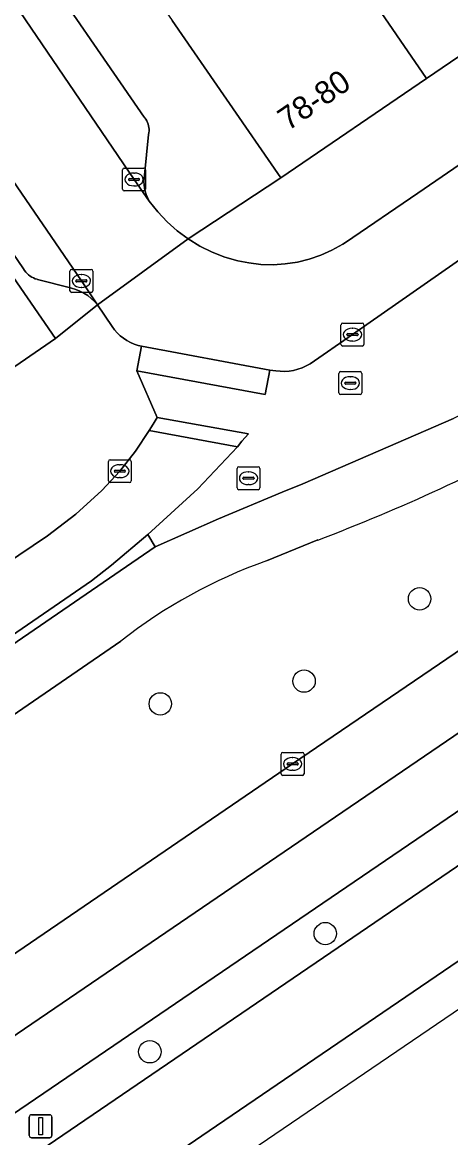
# Model space of a CAD drawing. Extents: x 157445 to 158888, y 383061 to 384688.
# Drawn here: x 158613.74 to 158632.43, y 383659.09 to 383707.79 of the extents above; entities that cross this region are included whole.
import ezdxf

# ---------------------------------------------------------------- set-up
doc = ezdxf.new("R2010")
doc.units = 0
for name, color, linetype in [('IMGEO_Berm_groen', 7, 'Continuous'), ('IMGEO_Boom', 7, 'Continuous'), ('IMGEO_Fietspad_gesloten', 7, 'Continuous'), ('IMGEO_Groenvoorziening', 7, 'Continuous'), ('IMGEO_Kolk', 7, 'Continuous'), ('IMGEO_Lichtmast', 7, 'Continuous'), ('IMGEO_OVBaan_gesloten', 7, 'Continuous'), ('IMGEO_Pand', 7, 'Continuous'), ('IMGEO_Pand_nummerreeks', 7, 'Continuous'), ('IMGEO_Parkeervlak_open', 7, 'Continuous'), ('IMGEO_Rijbaan_lokaal_open', 7, 'Continuous'), ('IMGEO_Rijbaan_regionaal_gesloten', 7, 'Continuous'), ('IMGEO_Rioolput', 7, 'Continuous'), ('IMGEO_Verkeerseiland_open', 7, 'Continuous'), ('IMGEO_Voetpad_open', 7, 'Continuous')]:
    doc.layers.add(name, color=color, linetype=linetype)

msp = doc.modelspace()

# ---------------------------------------------------------------- linework, layer by layer
at = {"layer": 'IMGEO_Berm_groen'}
for points in [[(158529.635, 383610.058), (158533.912, 383612.972), (158549.163, 383623.387), (158564.436, 383633.769), (158577.223, 383642.513), (158594.161, 383654.025), (158610.268, 383664.997), (158625.531, 383675.407), (158640.814, 383685.819), (158656.102, 383696.222), (158659.587, 383698.599), (158660.833, 383699.452), (158662.926, 383700.885), (158661.61, 383702.847), (158659.173, 383704.25), (158658.02, 383703.436), (158647.99, 383696.349)], [(158626.634, 383685.185), (158624.394, 383684.279)], [(158534.043, 383603.699), (158614.863, 383658.766), (158650.87, 383683.315), (158649.601, 383684.834), (158542.718, 383612.011), (158532.907, 383605.325), (158500, 383582.902), (158421.837, 383529.639), (158421.008, 383529.093)], [(158618.032, 383680.773), (158597.382, 383666.576), (158524.995, 383616.939), (158509.882, 383606.575), (158500, 383599.794), (158400.504, 383531.525)]]:
    msp.add_lwpolyline(points, dxfattribs=at)
for centre, radius, start, end in [((158596.432, 383764.743), 85.098, 290.7876, 298.57927), ((158632.086, 383662.795), 22.819, 109.7, 128.017)]:
    msp.add_arc(centre, radius, start, end, dxfattribs=at)
at = {"layer": 'IMGEO_Boom'}
for centre in [(158631.073, 383682.615), (158626.03, 383679.025), (158619.759, 383678.03), (158626.958, 383667.998), (158619.3, 383662.842)]:
    msp.add_circle(centre, 0.489, dxfattribs=at)
at = {"layer": 'IMGEO_Fietspad_gesloten'}
for points in [[(158679.399, 383721.322), (158677.463, 383720.002), (158677.446, 383719.989), (158673.107, 383717.176), (158672.871, 383716.996), (158659.434, 383707.528), (158646.351, 383698.32), (158645.771, 383697.923), (158642.101, 383695.683), (158635.984, 383692.252), (158632.559, 383690.485), (158625.975, 383687.642), (158625.07, 383687.28), (158622.291, 383686.109), (158619.533, 383684.885), (158594.652, 383667.82), (158523.57, 383619.052), (158500, 383602.881), (158449.207, 383568.025), (158400.089, 383534.274), (158395.677, 383531.318), (158383.866, 383523.103)], [(158624.394, 383684.279), (158626.634, 383685.185)], [(158352.76, 383494.678), (158355.478, 383496.613), (158357.259, 383497.791), (158360.429, 383500), (158372.248, 383509.263), (158374.404, 383511.146), (158380.556, 383516.939), (158382.666, 383518.924), (158382.786, 383519.037), (158385.186, 383520.921), (158400.504, 383531.525), (158500, 383599.794), (158509.882, 383606.575), (158524.995, 383616.939), (158597.382, 383666.576), (158618.032, 383680.773)]]:
    msp.add_lwpolyline(points, dxfattribs=at)
for centre, radius, start, end in [((158596.432, 383764.743), 85.098, 290.7876, 298.57927), ((158632.086, 383662.795), 22.819, 109.7, 128.017)]:
    msp.add_arc(centre, radius, start, end, dxfattribs=at)
at = {"layer": 'IMGEO_Groenvoorziening'}
msp.add_lwpolyline([(158612.74, 383692.304), (158615.178, 383693.978), (158606.141, 383707.114), (158603.732, 383705.501), (158609.552, 383696.965)], close=True, dxfattribs=at)
at = {"layer": 'IMGEO_Kolk'}
for p, q in [((158618.113, 383700.499), (158618.113, 383701.351)), ((158618.188, 383701.425), (158619.04, 383701.425)), ((158618.601, 383701.205), (158618.626, 383701.205)), ((158619.114, 383701.351), (158619.114, 383700.499)), ((158618.372, 383700.919), (158618.372, 383700.931)), ((158618.81, 383700.882), (158618.412, 383700.882)), ((158618.415, 383700.968), (158618.813, 383700.968)), ((158618.624, 383700.645), (158618.599, 383700.645)), ((158618.856, 383700.931), (158618.856, 383700.919)), ((158619.04, 383700.425), (158618.188, 383700.425)), ((158615.816, 383696.07), (158615.816, 383696.922)), ((158615.891, 383696.996), (158616.743, 383696.996)), ((158616.304, 383696.776), (158616.329, 383696.776)), ((158616.817, 383696.922), (158616.817, 383696.07)), ((158616.075, 383696.49), (158616.075, 383696.502)), ((158616.513, 383696.453), (158616.115, 383696.453)), ((158616.118, 383696.539), (158616.516, 383696.539)), ((158616.327, 383696.216), (158616.302, 383696.216)), ((158616.559, 383696.502), (158616.559, 383696.49)), ((158616.743, 383695.996), (158615.891, 383695.996)), ((158627.643, 383693.727), (158627.643, 383694.579)), ((158627.718, 383694.653), (158628.57, 383694.653)), ((158627.945, 383694.196), (158628.343, 383694.196)), ((158628.131, 383694.433), (158628.156, 383694.433)), ((158628.644, 383694.579), (158628.644, 383693.727)), ((158627.902, 383694.147), (158627.902, 383694.159)), ((158628.34, 383694.11), (158627.942, 383694.11)), ((158628.154, 383693.873), (158628.129, 383693.873)), ((158628.386, 383694.159), (158628.386, 383694.147)), ((158628.57, 383693.653), (158627.718, 383693.653)), ((158617.492, 383687.764), (158617.492, 383688.616)), ((158617.567, 383688.69), (158618.419, 383688.69)), ((158617.98, 383688.47), (158618.005, 383688.47)), ((158618.493, 383688.616), (158618.493, 383687.764)), ((158617.751, 383688.184), (158617.751, 383688.196)), ((158618.189, 383688.147), (158617.791, 383688.147)), ((158617.794, 383688.233), (158618.192, 383688.233)), ((158618.003, 383687.91), (158617.978, 383687.91)), ((158618.235, 383688.196), (158618.235, 383688.184)), ((158618.419, 383687.69), (158617.567, 383687.69)), ((158625.029, 383674.982), (158625.029, 383675.834)), ((158625.104, 383675.908), (158625.956, 383675.908)), ((158625.517, 383675.688), (158625.542, 383675.688)), ((158626.03, 383675.834), (158626.03, 383674.982)), ((158625.288, 383675.402), (158625.288, 383675.414)), ((158625.726, 383675.365), (158625.328, 383675.365)), ((158625.331, 383675.451), (158625.729, 383675.451)), ((158625.772, 383675.414), (158625.772, 383675.402)), ((158625.956, 383674.908), (158625.104, 383674.908)), ((158625.54, 383675.128), (158625.515, 383675.128))]:
    msp.add_line(p, q, dxfattribs=at)
for points in [[(158618.113, 383700.499), (158618.113, 383701.351)], [(158618.188, 383701.425), (158619.04, 383701.425)], [(158619.114, 383701.351), (158619.114, 383700.499)], [(158619.04, 383700.425), (158618.188, 383700.425)], [(158615.816, 383696.07), (158615.816, 383696.922)], [(158615.891, 383696.996), (158616.743, 383696.996)], [(158616.817, 383696.922), (158616.817, 383696.07)], [(158616.743, 383695.996), (158615.891, 383695.996)], [(158627.643, 383693.727), (158627.643, 383694.579)], [(158627.718, 383694.653), (158628.57, 383694.653)], [(158628.644, 383694.579), (158628.644, 383693.727)], [(158628.57, 383693.653), (158627.718, 383693.653)], [(158617.492, 383687.764), (158617.492, 383688.616)], [(158617.567, 383688.69), (158618.419, 383688.69)], [(158618.493, 383688.616), (158618.493, 383687.764)], [(158618.419, 383687.69), (158617.567, 383687.69)], [(158625.029, 383674.982), (158625.029, 383675.834)], [(158625.104, 383675.908), (158625.956, 383675.908)], [(158626.03, 383675.834), (158626.03, 383674.982)], [(158625.956, 383674.908), (158625.104, 383674.908)]]:
    msp.add_lwpolyline(points, dxfattribs=at)
for centre, radius, start, end in [((158618.19, 383701.349), 0.0765, 91.552, 178.448), ((158618.19, 383701.349), 0.0765, 91.552, 178.448), ((158619.038, 383701.349), 0.0765, 1.552, 88.448), ((158619.038, 383701.349), 0.0765, 1.552, 88.448), ((158618.412, 383700.928), 0.0403, 85.8775, 175.7526), ((158618.409, 383700.918), 0.0366, 178.938, 274.7102), ((158618.813, 383700.925), 0.043, 264.8664, 352.4533), ((158618.817, 383700.93), 0.0386, 1.7309, 96.639), ((158618.19, 383700.501), 0.0765, 181.552, 268.448), ((158618.19, 383700.501), 0.0765, 181.552, 268.448), ((158619.038, 383700.501), 0.0765, 271.552, 358.448), ((158619.038, 383700.501), 0.0765, 271.552, 358.448), ((158615.893, 383696.92), 0.0765, 91.552, 178.448), ((158615.893, 383696.92), 0.0765, 91.552, 178.448), ((158616.741, 383696.92), 0.0765, 1.552, 88.448), ((158616.741, 383696.92), 0.0765, 1.552, 88.448), ((158616.115, 383696.499), 0.0403, 85.8775, 175.7526), ((158616.112, 383696.489), 0.0366, 178.938, 274.7102), ((158616.516, 383696.496), 0.043, 264.8664, 352.4533), ((158616.52, 383696.501), 0.0386, 1.7309, 96.639), ((158615.893, 383696.072), 0.0765, 181.552, 268.448), ((158615.893, 383696.072), 0.0765, 181.552, 268.448), ((158616.741, 383696.072), 0.0765, 271.552, 358.448), ((158616.741, 383696.072), 0.0765, 271.552, 358.448), ((158627.72, 383694.577), 0.0765, 91.552, 178.448), ((158627.72, 383694.577), 0.0765, 91.552, 178.448), ((158627.942, 383694.156), 0.0403, 85.8775, 175.7526), ((158628.347, 383694.158), 0.0386, 1.7309, 96.639), ((158628.568, 383694.577), 0.0765, 1.552, 88.448), ((158628.568, 383694.577), 0.0765, 1.552, 88.448), ((158627.72, 383693.729), 0.0765, 181.552, 268.448), ((158627.72, 383693.729), 0.0765, 181.552, 268.448), ((158627.939, 383694.146), 0.0366, 178.938, 274.7102), ((158628.343, 383694.153), 0.043, 264.8664, 352.4533), ((158628.568, 383693.729), 0.0765, 271.552, 358.448), ((158628.568, 383693.729), 0.0765, 271.552, 358.448), ((158617.569, 383688.614), 0.0765, 91.552, 178.448), ((158617.569, 383688.614), 0.0765, 91.552, 178.448), ((158618.417, 383688.614), 0.0765, 1.552, 88.448), ((158618.417, 383688.614), 0.0765, 1.552, 88.448), ((158617.791, 383688.193), 0.0403, 85.8775, 175.7526), ((158617.788, 383688.183), 0.0366, 178.938, 274.7102), ((158618.192, 383688.19), 0.043, 264.8664, 352.4533), ((158618.196, 383688.195), 0.0386, 1.7309, 96.639), ((158617.569, 383687.766), 0.0765, 181.552, 268.448), ((158617.569, 383687.766), 0.0765, 181.552, 268.448), ((158618.417, 383687.766), 0.0765, 271.552, 358.448), ((158618.417, 383687.766), 0.0765, 271.552, 358.448), ((158625.106, 383675.832), 0.0765, 91.552, 178.448), ((158625.106, 383675.832), 0.0765, 91.552, 178.448), ((158625.954, 383675.832), 0.0765, 1.552, 88.448), ((158625.954, 383675.832), 0.0765, 1.552, 88.448), ((158625.328, 383675.411), 0.0403, 85.8775, 175.7526), ((158625.325, 383675.401), 0.0366, 178.938, 274.7102), ((158625.729, 383675.408), 0.043, 264.8664, 352.4533), ((158625.733, 383675.413), 0.0386, 1.7309, 96.639), ((158625.106, 383674.984), 0.0765, 181.552, 268.448), ((158625.106, 383674.984), 0.0765, 181.552, 268.448), ((158625.954, 383674.984), 0.0765, 271.552, 358.448), ((158625.954, 383674.984), 0.0765, 271.552, 358.448)]:
    msp.add_arc(centre, radius, start, end, dxfattribs=at)
for centre, major_axis, ratio, start_param, end_param in [((158618.6, 383700.925), (-0.387, 0.002), 0.722429, 4.712389, 7.853982), ((158618.625, 383700.925), (-0.39, 0.002), 0.717154, 1.570796, 4.712389), ((158616.303, 383696.496), (-0.387, 0.002), 0.722429, 4.712389, 7.853982), ((158616.328, 383696.496), (-0.39, 0.002), 0.717154, 1.570796, 4.712389), ((158628.13, 383694.153), (-0.387, 0.002), 0.722429, 4.712389, 7.853982), ((158628.155, 383694.153), (-0.39, 0.002), 0.717154, 1.570796, 4.712389), ((158617.979, 383688.19), (-0.387, 0.002), 0.722429, 4.712389, 7.853982), ((158618.004, 383688.19), (-0.39, 0.002), 0.717154, 1.570796, 4.712389), ((158625.516, 383675.408), (-0.387, 0.002), 0.722429, 4.712389, 7.853982), ((158625.541, 383675.408), (-0.39, 0.002), 0.717154, 1.570796, 4.712389)]:
    msp.add_ellipse(centre, major_axis=major_axis, ratio=ratio, start_param=start_param, end_param=end_param, dxfattribs=at)
at = {"layer": 'IMGEO_Lichtmast'}
for p, q in [((158614.042, 383659.188), (158614.042, 383659.988)), ((158614.042, 383659.988), (158614.042, 383659.188)), ((158614.142, 383660.088), (158614.932, 383660.088)), ((158614.932, 383660.088), (158614.142, 383660.088)), ((158615.032, 383659.988), (158615.032, 383659.188)), ((158615.032, 383659.188), (158615.032, 383659.988)), ((158614.932, 383659.088), (158614.142, 383659.088)), ((158614.142, 383659.088), (158614.932, 383659.088))]:
    msp.add_line(p, q, dxfattribs=at)
msp.add_lwpolyline([(158614.462, 383659.963), (158614.612, 383659.963), (158614.612, 383659.213), (158614.462, 383659.213), (158614.462, 383659.963)], dxfattribs=at)
for centre, start, end in [((158614.142, 383659.988), 90, 180), ((158614.142, 383659.988), 90, 180), ((158614.932, 383659.988), 0, 90), ((158614.932, 383659.988), 360, 90), ((158614.142, 383659.188), 180, 270), ((158614.142, 383659.188), 180, 270), ((158614.932, 383659.188), 270, 0), ((158614.932, 383659.188), 270, 0)]:
    msp.add_arc(centre, 0.1, start, end, dxfattribs=at)
at = {"layer": 'IMGEO_OVBaan_gesloten'}
msp.add_lwpolyline([(158541.858, 383604.776), (158564.93, 383620.521), (158583.825, 383633.453), (158604.504, 383647.519), (158621.572, 383659.17), (158644.308, 383674.664), (158664, 383688.121), (158679.946, 383698.882), (158679.874, 383698.989), (158677.886, 383702.002), (158677.454, 383701.704), (158676.424, 383700.983), (158660.551, 383690.171), (158657.626, 383688.179), (158657.729, 383687.991), (158650.87, 383683.315), (158614.863, 383658.766), (158534.043, 383603.699), (158500, 383580.503), (158421.762, 383527.194)], dxfattribs=at)
msp.add_lwpolyline([(158365.354, 383481.561), (158416.544, 383517.531), (158540.809, 383602.111), (158637.817, 383668.138), (158680.904, 383697.465), (158679.946, 383698.882), (158664, 383688.121), (158644.308, 383674.664), (158621.572, 383659.17), (158604.504, 383647.519), (158583.825, 383633.453), (158564.93, 383620.521), (158541.858, 383604.776), (158522.166, 383591.424), (158504.867, 383579.604), (158484.965, 383566.084), (158464.958, 383552.48), (158446.358, 383539.779), (158428.975, 383527.938), (158408.443, 383513.852), (158386.987, 383498.925), (158364.353, 383482.998), (158364.367, 383482.977)], close=True, dxfattribs=at)
at = {"layer": 'IMGEO_Pand'}
for points in [[(158625.509, 383730.343), (158622.152, 383728.039), (158624.55, 383724.546), (158620.228, 383721.58), (158631.372, 383705.337), (158639.063, 383710.588)], [(158620.228, 383721.58), (158613.827, 383717.187), (158620.271, 383707.861), (158625.016, 383700.993), (158631.372, 383705.337)]]:
    msp.add_lwpolyline(points, close=True, dxfattribs=at)
at = {"layer": 'IMGEO_Parkeervlak_open'}
for points in [[(158610.795, 383712.422), (158618.613, 383700.925), (158619.279, 383699.986), (158619.264, 383700.012), (158619.197, 383700.139), (158619.141, 383700.272), (158619.097, 383700.409), (158619.066, 383700.549), (158619.047, 383700.691), (158619.042, 383700.835), (158619.049, 383700.979), (158619.068, 383701.121), (158619.247, 383702.89), (158619.261, 383702.966), (158619.268, 383703.043), (158619.268, 383703.12), (158619.261, 383703.197), (158619.248, 383703.273), (158619.227, 383703.347), (158619.201, 383703.42), (158619.167, 383703.489), (158619.128, 383703.555), (158619.083, 383703.618), (158619.055, 383703.652), (158613.913, 383711.117)], [(158607.395, 383706.398), (158613.789, 383697.022), (158613.835, 383696.95), (158613.886, 383696.882), (158613.943, 383696.819), (158614.006, 383696.762), (158614.074, 383696.71), (158614.146, 383696.665), (158614.221, 383696.626), (158614.3, 383696.594), (158614.382, 383696.569), (158614.404, 383696.564), (158615.846, 383696.193), (158615.885, 383696.183), (158616.072, 383696.125), (158616.253, 383696.051), (158616.426, 383695.96), (158616.591, 383695.855), (158616.746, 383695.735), (158616.89, 383695.602), (158617.021, 383695.457), (158616.318, 383696.496), (158606.372, 383711.043)]]:
    msp.add_lwpolyline(points, dxfattribs=at)
at = {"layer": 'IMGEO_Rijbaan_lokaal_open'}
for points in [[(158668.641, 383726.152), (158630.998, 383700.327), (158627.837, 383698.173), (158627.716, 383698.096), (158627.25, 383697.835), (158626.762, 383697.618), (158626.258, 383697.444), (158625.74, 383697.317), (158625.212, 383697.236), (158624.679, 383697.203), (158624.146, 383697.217), (158623.616, 383697.279), (158623.144, 383697.375), (158622.572, 383697.54), (158622.017, 383697.756), (158621.483, 383698.02), (158620.976, 383698.331), (158617.021, 383695.457), (158617.655, 383694.511), (158617.76, 383694.365), (158617.878, 383694.229), (158618.008, 383694.104), (158618.148, 383693.991), (158618.298, 383693.891), (158618.456, 383693.805), (158618.621, 383693.733), (158618.792, 383693.676), (158618.931, 383693.642), (158624.539, 383692.604), (158624.797, 383692.575), (158624.991, 383692.553), (158625.186, 383692.548), (158625.381, 383692.561), (158625.574, 383692.591), (158625.764, 383692.639), (158625.949, 383692.703), (158626.127, 383692.783), (158626.294, 383692.877), (158628.141, 383694.152), (158633.296, 383697.747)], [(158606.372, 383711.043), (158616.318, 383696.496), (158617.021, 383695.457), (158620.976, 383698.331), (158620.498, 383698.686), (158620.053, 383699.083), (158619.646, 383699.517), (158619.279, 383699.986), (158618.613, 383700.925), (158610.795, 383712.422)], [(158523.401, 383619.303), (158594.495, 383668.112), (158616.756, 383683.403), (158617.63, 383684.079), (158619.216, 383685.422), (158621.402, 383687.412), (158623.121, 383689.258), (158619.272, 383689.963), (158618.675, 383689.063), (158617.994, 383688.19), (158617.21, 383687.35), (158616.071, 383686.306), (158614.842, 383685.367), (158612.317, 383683.684), (158612.209, 383683.609), (158603.007, 383677.282), (158596.096, 383672.523), (158591.536, 383669.363), (158588.449, 383667.254), (158586.599, 383665.978), (158585.561, 383665.276), (158583.923, 383664.11), (158578.162, 383660.162)]]:
    msp.add_lwpolyline(points, dxfattribs=at)
at = {"layer": 'IMGEO_Rijbaan_regionaal_gesloten'}
for points in [[(158419.62, 383531.385), (158675.249, 383705.727), (158673.574, 383708.16), (158673.235, 383707.89), (158671.368, 383706.667), (158662.926, 383700.885), (158660.833, 383699.452), (158659.587, 383698.599), (158656.102, 383696.222), (158640.814, 383685.819), (158625.531, 383675.407), (158610.268, 383664.997), (158594.161, 383654.025), (158577.223, 383642.513), (158564.436, 383633.769), (158549.163, 383623.387), (158533.912, 383612.972), (158529.635, 383610.058), (158518.614, 383602.55), (158510.98, 383597.353), (158503.312, 383592.163), (158500, 383589.896), (158488.049, 383581.718), (158472.766, 383571.328)], [(158532.907, 383605.325), (158542.718, 383612.011), (158649.601, 383684.834), (158659.584, 383691.635), (158676.506, 383703.162), (158676.85, 383703.4), (158675.249, 383705.727), (158419.62, 383531.385), (158396.6, 383515.895), (158392.975, 383513.826), (158381.801, 383508.832), (158377.704, 383506.331), (158374.335, 383503.923), (158362.176, 383495.3), (158357.947, 383492.263), (158359.626, 383489.838), (158363.896, 383492.904), (158376.206, 383501.305), (158380.823, 383504.604), (158383.416, 383506.187), (158388.341, 383508.475), (158396.561, 383512.223), (158399.682, 383514.393), (158402.806, 383516.561)]]:
    msp.add_lwpolyline(points, dxfattribs=at)
at = {"layer": 'IMGEO_Rioolput'}
for p, q in [((158627.55, 383691.609), (158627.55, 383692.461)), ((158627.625, 383692.535), (158628.477, 383692.535)), ((158628.038, 383692.315), (158628.063, 383692.315)), ((158628.551, 383692.461), (158628.551, 383691.609)), ((158627.809, 383692.029), (158627.809, 383692.041)), ((158628.247, 383691.992), (158627.849, 383691.992)), ((158627.852, 383692.078), (158628.25, 383692.078)), ((158628.061, 383691.755), (158628.036, 383691.755)), ((158628.293, 383692.041), (158628.293, 383692.029)), ((158628.477, 383691.535), (158627.625, 383691.535)), ((158623.182, 383688.382), (158624.034, 383688.382)), ((158623.107, 383687.456), (158623.107, 383688.308)), ((158623.366, 383687.876), (158623.366, 383687.888)), ((158623.409, 383687.925), (158623.807, 383687.925)), ((158623.595, 383688.162), (158623.62, 383688.162)), ((158623.85, 383687.888), (158623.85, 383687.876)), ((158624.108, 383688.308), (158624.108, 383687.456)), ((158624.034, 383687.382), (158623.182, 383687.382)), ((158623.804, 383687.839), (158623.406, 383687.839)), ((158623.618, 383687.602), (158623.593, 383687.602))]:
    msp.add_line(p, q, dxfattribs=at)
for points in [[(158627.55, 383691.609), (158627.55, 383692.461)], [(158627.625, 383692.535), (158628.477, 383692.535)], [(158628.551, 383692.461), (158628.551, 383691.609)], [(158628.477, 383691.535), (158627.625, 383691.535)], [(158623.182, 383688.382), (158624.034, 383688.382)], [(158623.107, 383687.456), (158623.107, 383688.308)], [(158624.108, 383688.308), (158624.108, 383687.456)], [(158624.034, 383687.382), (158623.182, 383687.382)]]:
    msp.add_lwpolyline(points, dxfattribs=at)
for centre, radius, start, end in [((158627.627, 383692.459), 0.0765, 91.552, 178.448), ((158627.627, 383692.459), 0.0765, 91.552, 178.448), ((158628.475, 383692.459), 0.0765, 1.552, 88.448), ((158628.475, 383692.459), 0.0765, 1.552, 88.448), ((158627.849, 383692.038), 0.0403, 85.8775, 175.7526), ((158627.846, 383692.028), 0.0366, 178.938, 274.7102), ((158628.25, 383692.035), 0.043, 264.8664, 352.4533), ((158628.254, 383692.04), 0.0386, 1.7309, 96.639), ((158627.627, 383691.611), 0.0765, 181.552, 268.448), ((158627.627, 383691.611), 0.0765, 181.552, 268.448), ((158628.475, 383691.611), 0.0765, 271.552, 358.448), ((158628.475, 383691.611), 0.0765, 271.552, 358.448), ((158623.184, 383688.306), 0.0765, 91.552, 178.448), ((158623.184, 383688.306), 0.0765, 91.552, 178.448), ((158624.032, 383688.306), 0.0765, 1.552, 88.448), ((158624.032, 383688.306), 0.0765, 1.552, 88.448), ((158623.406, 383687.885), 0.0403, 85.8775, 175.7526), ((158623.403, 383687.875), 0.0366, 178.938, 274.7102), ((158623.807, 383687.882), 0.043, 264.8664, 352.4533), ((158623.811, 383687.887), 0.0386, 1.7309, 96.639), ((158623.184, 383687.458), 0.0765, 181.552, 268.448), ((158623.184, 383687.458), 0.0765, 181.552, 268.448), ((158624.032, 383687.458), 0.0765, 271.552, 358.448), ((158624.032, 383687.458), 0.0765, 271.552, 358.448)]:
    msp.add_arc(centre, radius, start, end, dxfattribs=at)
for centre, major_axis, ratio, start_param, end_param in [((158628.037, 383692.035), (-0.387, 0.002), 0.722429, 4.712389, 7.853982), ((158628.062, 383692.035), (-0.39, 0.002), 0.717154, 1.570796, 4.712389), ((158623.594, 383687.882), (-0.387, 0.002), 0.722429, 4.712389, 7.853982), ((158623.619, 383687.882), (-0.39, 0.002), 0.717154, 1.570796, 4.712389)]:
    msp.add_ellipse(centre, major_axis=major_axis, ratio=ratio, start_param=start_param, end_param=end_param, dxfattribs=at)
at = {"layer": 'IMGEO_Verkeerseiland_open'}
msp.add_lwpolyline([(158403.193, 383537.3), (158399.691, 383534.859), (158400.089, 383534.274), (158449.207, 383568.025), (158500, 383602.881), (158523.57, 383619.052), (158594.652, 383667.82), (158619.533, 383684.885), (158619.216, 383685.422), (158617.63, 383684.079), (158616.756, 383683.403), (158594.495, 383668.112), (158523.401, 383619.303), (158507.088, 383608.103), (158500, 383603.242), (158404.665, 383537.859)], dxfattribs=at)
at = {"layer": 'IMGEO_Voetpad_open'}
for points in [[(158668.641, 383726.152), (158669.152, 383726.536), (158669.758, 383727.674), (158667.955, 383730.322), (158646.752, 383715.839), (158639.063, 383710.588), (158631.372, 383705.337), (158625.016, 383700.993), (158620.976, 383698.331), (158621.483, 383698.02), (158622.017, 383697.756), (158622.572, 383697.54), (158623.144, 383697.375), (158623.616, 383697.279), (158624.146, 383697.217), (158624.679, 383697.203), (158625.212, 383697.236), (158625.74, 383697.317), (158626.258, 383697.444), (158626.762, 383697.618), (158627.25, 383697.835), (158627.716, 383698.096), (158627.837, 383698.173), (158630.998, 383700.327)], [(158618.931, 383693.642), (158618.733, 383692.57), (158624.341, 383691.532), (158624.539, 383692.604)], [(158623.121, 383689.258), (158623.317, 383689.493), (158623.612, 383689.814), (158619.619, 383690.537), (158619.448, 383690.245), (158619.272, 383689.963)]]:
    msp.add_lwpolyline(points, close=True, dxfattribs=at)
for points in [[(158613.913, 383711.117), (158619.055, 383703.652), (158619.083, 383703.618), (158619.128, 383703.555), (158619.167, 383703.489), (158619.201, 383703.42), (158619.227, 383703.347), (158619.248, 383703.273), (158619.261, 383703.197), (158619.268, 383703.12), (158619.268, 383703.043), (158619.261, 383702.966), (158619.247, 383702.89), (158619.068, 383701.121), (158619.049, 383700.979), (158619.042, 383700.835), (158619.047, 383700.691), (158619.066, 383700.549), (158619.097, 383700.409), (158619.141, 383700.272), (158619.197, 383700.139), (158619.264, 383700.012), (158619.279, 383699.986), (158619.646, 383699.517), (158620.053, 383699.083), (158620.498, 383698.686), (158620.976, 383698.331), (158625.016, 383700.993), (158620.271, 383707.861)], [(158606.141, 383707.114), (158615.178, 383693.978), (158617.021, 383695.457), (158616.89, 383695.602), (158616.746, 383695.735), (158616.591, 383695.855), (158616.426, 383695.96), (158616.253, 383696.051), (158616.072, 383696.125), (158615.885, 383696.183), (158615.846, 383696.193), (158614.404, 383696.564), (158614.382, 383696.569), (158614.3, 383696.594), (158614.221, 383696.626), (158614.146, 383696.665), (158614.074, 383696.71), (158614.006, 383696.762), (158613.943, 383696.819), (158613.886, 383696.882), (158613.835, 383696.95), (158613.789, 383697.022), (158607.395, 383706.398)], [(158633.296, 383697.747), (158628.141, 383694.152), (158626.294, 383692.877), (158626.127, 383692.783), (158625.949, 383692.703), (158625.764, 383692.639), (158625.574, 383692.591), (158625.381, 383692.561), (158625.186, 383692.548), (158624.991, 383692.553), (158624.797, 383692.575), (158624.539, 383692.604), (158624.341, 383691.532), (158618.733, 383692.57), (158619.619, 383690.537), (158623.612, 383689.814), (158623.317, 383689.493), (158623.121, 383689.258), (158621.402, 383687.412), (158619.216, 383685.422), (158619.533, 383684.885), (158622.291, 383686.109), (158625.07, 383687.28), (158625.975, 383687.642), (158632.559, 383690.485)], [(158612.317, 383683.684), (158614.842, 383685.367), (158616.071, 383686.306), (158617.21, 383687.35), (158617.994, 383688.19), (158618.675, 383689.063), (158619.272, 383689.963), (158619.448, 383690.245), (158619.619, 383690.537), (158618.733, 383692.57), (158618.931, 383693.642), (158618.792, 383693.676), (158618.621, 383693.733), (158618.456, 383693.805), (158618.298, 383693.891), (158618.148, 383693.991), (158618.008, 383694.104), (158617.878, 383694.229), (158617.76, 383694.365), (158617.655, 383694.511), (158617.021, 383695.457), (158615.178, 383693.978), (158612.74, 383692.304)]]:
    msp.add_lwpolyline(points, dxfattribs=at)

# ---------------------------------------------------------------- texts
at = {"layer": 'IMGEO_Pand_nummerreeks'}
msp.add_text('78-80', height=1, rotation=34.3488, dxfattribs=at).set_placement((158625.331, 383703.026))

doc.saveas('drawing.dxf')
